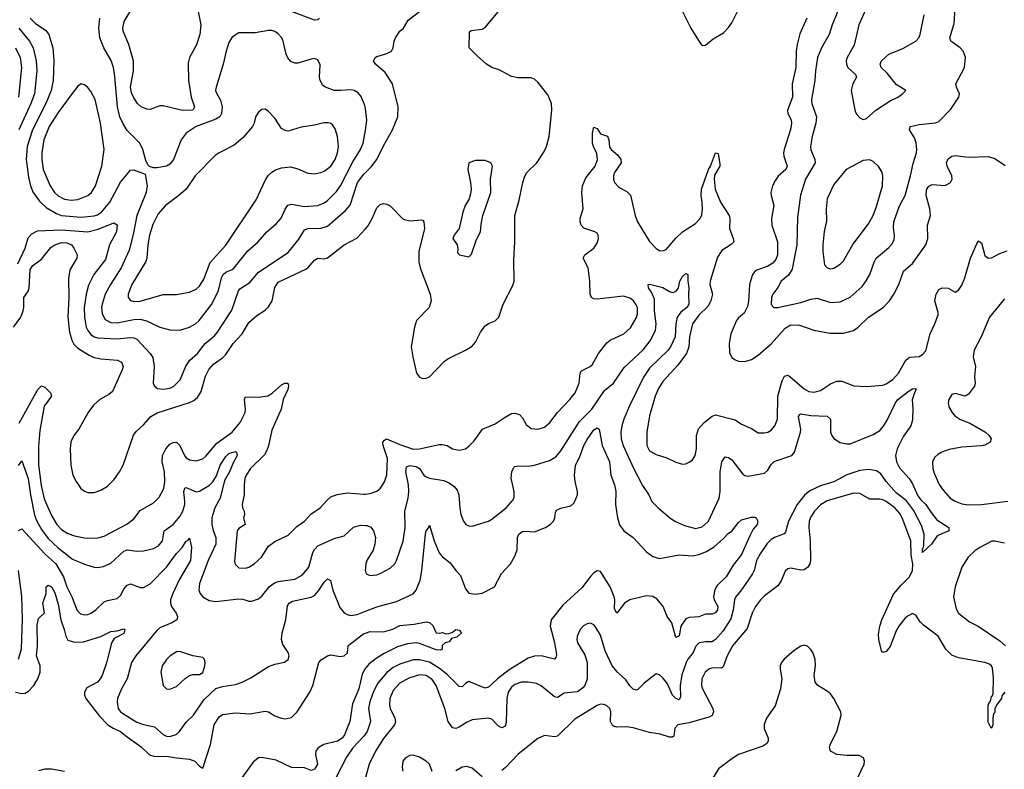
# Model space of a CAD drawing. Header units: inches. Extents: x 1649636 to 1815363, y 506543 to 641975.
# Tile 444 of 656: x 1727896 to 1733888, y 633120 to 637681. Entities that reach past the tile are written whole.
import ezdxf

# ---------------------------------------------------------------- set-up
doc = ezdxf.new("R2010")
doc.units = ezdxf.units.IN
doc.header["$MEASUREMENT"] = 0
doc.layers.add('B7623', color=7, linetype='Continuous')
doc.layers.add('B7633', color=7, linetype='Continuous')

msp = doc.modelspace()

# ---------------------------------------------------------------- linework, layer by layer
at = {"layer": 'B7623', "color": 5}
for points, elevation in [([(1728978.6, 637750), (1728998, 637650), (1728992.6, 637590), (1728971.5, 637528.5), (1728930.3, 637450), (1728922.4, 637417.6), (1728923.5, 637310), (1728939, 637210), (1728960.2, 637150), (1728950.4, 637130), (1728887.5, 637127.5), (1728770, 637157.4), (1728750, 637156), (1728690, 637134), (1728670, 637136.1), (1728636.3, 637150), (1728613.3, 637170), (1728590, 637204.7), (1728576.3, 637236.3), (1728569.9, 637270.1), (1728588.9, 637370), (1728588.4, 637428.4), (1728560.2, 637530), (1728526.6, 637610), (1728524.5, 637630), (1728531.6, 637670), (1728590, 637767.4)], 740), ([(1727960.4, 637690), (1727990, 637659.8), (1728054.7, 637614.7), (1728073.7, 637590), (1728097.6, 637510), (1728104.7, 637430), (1728101, 637310), (1728087.5, 637250), (1728056.4, 637170), (1727973.9, 637010), (1727941.8, 636910), (1727934.8, 636830), (1727950, 636721.6), (1727962.3, 636670), (1727979.2, 636630), (1728017.3, 636577.3), (1728057.2, 636537.2), (1728120.6, 636500.6), (1728150, 636490.1), (1728270, 636478.3), (1728350, 636486.7), (1728370, 636493.8), (1728394.5, 636510), (1728445.6, 636570), (1728510, 636691.6), (1728570, 636765.5), (1728590, 636768), (1728659.9, 636739.9), (1728671.3, 636670), (1728667, 636630), (1728610.1, 636490), (1728587.3, 636372.7), (1728561.6, 636278.4), (1728514.8, 636170), (1728448.2, 636070), (1728416.6, 636010), (1728397.9, 635950), (1728395, 635930), (1728398.4, 635890), (1728417.4, 635857.4), (1728450, 635838.1), (1728490, 635837), (1728590, 635856.8), (1728630, 635858), (1728667.9, 635847.9), (1728750, 635810.2), (1728810, 635794.4), (1728870, 635791.4), (1728930, 635809.1), (1728966, 635830), (1728989.2, 635850.8), (1729066.3, 635950), (1729106.5, 636033.5), (1729125, 636110), (1729133.8, 636130), (1729150, 636143.5), (1729190, 636160.5), (1729201.1, 636170), (1729284.9, 636275.1), (1729346.6, 636330), (1729401, 636390), (1729459.7, 636440.3), (1729487.1, 636472.8), (1729511.3, 636528.7), (1729528.5, 636551.5), (1729550, 636557.2), (1729630, 636543.2), (1729710, 636550.2), (1729750, 636566), (1729770, 636580.2), (1729824.3, 636635.7), (1729850, 636674.2), (1729924.3, 636815.7), (1729969.9, 636890.1), (1729987.5, 636930), (1730000, 637008.6)], 760), ([(1730000, 637140.4), (1729997.6, 637157.6), (1729973.6, 637213.6), (1729955.3, 637235.3), (1729931.8, 637250), (1729910, 637254.6), (1729850, 637249.1), (1729810, 637250.6), (1729757, 637270), (1729741, 637281), (1729724.7, 637310), (1729721.5, 637330), (1729725.4, 637405.4), (1729710, 637437), (1729690, 637443.6), (1729670, 637440.5), (1729590, 637415.3), (1729570, 637416.4), (1729546.9, 637426.9), (1729528.3, 637448.3), (1729518, 637470), (1729500.3, 637550), (1729491.9, 637570), (1729470, 637595.4), (1729450, 637608.4), (1729430, 637614.7), (1729410, 637614.5), (1729330, 637600.3), (1729230, 637599.7), (1729190, 637573.3), (1729170, 637540.9), (1729153.4, 637490), (1729135.2, 637410), (1729091.5, 637270), (1729088.9, 637250), (1729093.7, 637233.7), (1729119.2, 637190), (1729129.4, 637150), (1729125.4, 637110), (1729114, 637090), (1729090, 637074.9), (1728970.3, 637030), (1728908.9, 636991.1), (1728878.2, 636950), (1728832, 636830), (1728810, 636800.9), (1728790, 636789.7), (1728730, 636779.6), (1728710, 636779.5), (1728687, 636787), (1728676.9, 636796.9), (1728663.3, 636823.3), (1728645.7, 636890), (1728628.2, 636930), (1728550, 637005.7), (1728523.9, 637050), (1728506.7, 637090), (1728490.8, 637150.8), (1728475.7, 637335.7), (1728466.8, 637390), (1728452.6, 637432.6), (1728407.4, 637510), (1728383.9, 637570), (1728378.1, 637630), (1728383.2, 637690)], 760), ([(1729720.3, 637690), (1729710, 637679.7), (1729690, 637678.7), (1729550, 637731.2)], 740), ([(1727891.8, 637630), (1727957, 637550), (1727978.8, 637510), (1727997.2, 637430), (1727999.9, 637370), (1727985.5, 637230), (1727964.8, 637170), (1727891.7, 637010)], 740), ([(1727871.6, 637510), (1727898.2, 637450), (1727907.7, 637390), (1727889.6, 637209.6)], 720), ([(1727884.4, 636195.6), (1727929.9, 636290), (1727947.5, 636352.5), (1727970, 636378), (1728004.5, 636395.5), (1728150, 636401.5), (1728310, 636389.6), (1728374.2, 636405.8), (1728470, 636443.9), (1728490, 636433.4), (1728485.1, 636390), (1728443.7, 636310), (1728417.5, 636222.5), (1728346.7, 636130), (1728314.9, 636065.1), (1728301.5, 636010), (1728289.6, 635930), (1728290.6, 635870), (1728301, 635810), (1728310, 635789.2), (1728330, 635764.6), (1728350, 635751), (1728370, 635745), (1728490, 635738.2), (1728570, 635746.1), (1728590, 635744.6), (1728610, 635736.8), (1728690.1, 635650.1), (1728705.7, 635625.7), (1728715.2, 635570), (1728708.1, 635470), (1728716.9, 635450), (1728735.9, 635435.9), (1728770, 635431.8), (1728810, 635437.7), (1728835.1, 635450), (1728873.8, 635490), (1728908.2, 635571.8), (1728931.4, 635608.6), (1728978.6, 635650), (1729026, 635710), (1729082.3, 635757.7), (1729100.1, 635779.9), (1729187.7, 635912.3), (1729227.2, 636030), (1729236.4, 636043.6), (1729297.8, 636082.2), (1729350, 636144.9), (1729530, 636263.8), (1729594.3, 636345.7), (1729630, 636402.2), (1729650, 636410.7), (1729730, 636411.4), (1729770, 636425.2), (1729880, 636520), (1729907.2, 636552.8), (1729953.1, 636690), (1729990, 636741.7), (1730000, 636751.1)], 740), ([(1727857.8, 635810), (1727902.5, 635870), (1727918.1, 635910), (1727922.5, 635930), (1727921.8, 635990), (1727949.1, 636030), (1727954.3, 636050), (1727960.2, 636159.8), (1727975.7, 636184.3), (1728030, 636223.8), (1728086.1, 636293.9), (1728110, 636310.6), (1728150, 636324.2), (1728183.9, 636323.9), (1728210.8, 636310.8), (1728226.2, 636290), (1728245.2, 636250), (1728244, 636230), (1728202.3, 636157.7), (1728193.9, 636106.1), (1728194.7, 635990), (1728188.3, 635871.7), (1728199.5, 635779.5), (1728212.9, 635730), (1728226.4, 635706.4), (1728250, 635681.1), (1728319, 635639), (1728350, 635625.9), (1728390, 635616.3), (1728490.8, 635610), (1728516.4, 635596.4), (1728525.2, 635570), (1728520.2, 635550), (1728460.9, 635419.1), (1728439.7, 635400.3), (1728384.9, 635370), (1728345.5, 635334.5), (1728313.7, 635290), (1728257.2, 635190), (1728225.2, 635150), (1728208.2, 635111.8), (1728204.4, 635070), (1728208.4, 634970), (1728220.1, 634910), (1728240.1, 634870), (1728269.2, 634829.2), (1728290, 634811.8), (1728310, 634803), (1728350, 634804.5), (1728390, 634817.6), (1728430, 634841.9), (1728470, 634881), (1728504.3, 634930), (1728525.2, 634970), (1728588.3, 635151.7), (1728605.5, 635174.5), (1728650, 635214.9), (1728694.7, 635265.3), (1728732.3, 635287.7), (1728929.2, 635350.8), (1728955.7, 635364.3), (1728977.6, 635382.4), (1729000.6, 635419.4), (1729027.6, 635512.4), (1729047.7, 635552.3), (1729075.8, 635584.2), (1729130, 635623.5), (1729150, 635644.4), (1729195.7, 635710), (1729249.8, 635770), (1729290, 635838.5), (1729339.6, 635880.4), (1729390, 635912.4), (1729410, 635933.8), (1729433.6, 635970), (1729449, 636051), (1729470, 636082.9), (1729638.1, 636161.9), (1729650.8, 636170), (1729690, 636217.3), (1729710, 636229.1), (1729750, 636225.8), (1729770, 636232.3), (1729870, 636310.3), (1729947.9, 636352), (1730000, 636408.2)], 720), ([(1727893.9, 635226.1), (1728007.6, 635430), (1728030, 635452.6), (1728050, 635445.4), (1728082.9, 635410), (1728089.3, 635390), (1728044.8, 635330), (1728017.9, 635182.1), (1728010, 635084), (1728011.4, 634971.4), (1728027.1, 634847.1), (1728045.8, 634765.8), (1728090, 634663.6), (1728122.2, 634610), (1728150, 634578.8), (1728190, 634554.5), (1728230, 634541.1), (1728290, 634528.7), (1728330, 634526.2), (1728371.3, 634528.7), (1728410, 634538), (1728548.5, 634611.5), (1728590, 634644.2), (1728630, 634694.7), (1728710, 634742), (1728744.3, 634775.7), (1728772.7, 634827.3), (1728779.9, 634870), (1728778, 634930), (1728763.7, 634990), (1728766, 635030), (1728784.7, 635070), (1728810, 635097.6), (1728830, 635108.5), (1728850.3, 635110), (1728870, 635090.3), (1728898.4, 635030), (1728910, 635014.9), (1728930, 635002), (1728970, 634996.5), (1729010, 635008.2), (1729030, 635024.9), (1729095.6, 635104.3), (1729190, 635170.2), (1729237.5, 635230), (1729268.8, 635290), (1729270.9, 635310), (1729263.9, 635370), (1729270, 635386.7), (1729350, 635382.9), (1729407.2, 635392.8), (1729432, 635408), (1729490, 635458.7), (1729510, 635469.1), (1729528.6, 635468.6), (1729533.2, 635453.2), (1729528.5, 635430), (1729500.1, 635370), (1729488.1, 635310), (1729430, 635183.6), (1729411.2, 635088.8), (1729401.1, 635058.9), (1729386.3, 635033.7), (1729300.6, 634950), (1729275, 634910), (1729267.4, 634890), (1729261.7, 634850), (1729261.6, 634790), (1729250.2, 634730), (1729251.3, 634710), (1729263.1, 634690), (1729264.4, 634670), (1729258, 634650), (1729267.7, 634610), (1729230, 634584), (1729219.1, 634570), (1729203.8, 634383.8), (1729207.1, 634367.1), (1729230, 634345.5), (1729270, 634344.1), (1729290, 634350.2), (1729324, 634370), (1729367.3, 634410), (1729410, 634478), (1729450, 634506.7), (1729530, 634544.4), (1729583.3, 634596.7), (1729629.6, 634630), (1729667.7, 634672.3), (1729725.6, 634710), (1729764.8, 634755.2), (1729790, 634776.9), (1729828.1, 634791.9), (1729890, 634801.5), (1729990, 634794), (1730000, 634794.7)], 680), ([(1727890, 634968.4), (1727910, 634996.3), (1727948.5, 634888.5), (1727961.3, 634790), (1727986.1, 634666.1), (1728000.5, 634630), (1728030, 634579.4), (1728070, 634524.1), (1728130, 634468.2), (1728218.6, 634398.6), (1728290, 634368.4), (1728350, 634350.2), (1728370, 634348.1), (1728407.2, 634352.8), (1728450, 634374.7), (1728530, 634446), (1728550, 634455.2), (1728610, 634446.7), (1728650, 634448), (1728710, 634463.2), (1728740.9, 634479.1), (1728765.3, 634510), (1728776.4, 634570), (1728830, 634609.1), (1728870, 634658), (1728889.1, 634690), (1728900.5, 634730), (1728902.1, 634750), (1728894.8, 634810), (1728900.7, 634830), (1728910, 634834.4), (1728970, 634808.4), (1728990, 634812.9), (1729050.7, 634849.3), (1729070.8, 634869.2), (1729094.6, 634905.4), (1729117.2, 634970), (1729150, 635022), (1729170, 635040.7), (1729210, 635052.4), (1729216.3, 635050), (1729219, 635030), (1729194.8, 634985.2), (1729173.8, 634930), (1729143.7, 634876.3), (1729116.8, 634770), (1729084.5, 634710), (1729066.6, 634650), (1729065, 634610), (1729072.9, 634572.9), (1729089.4, 634530), (1729090.1, 634490), (1729042.3, 634390), (1728991, 634250), (1728986.2, 634210), (1728994, 634190), (1729011.8, 634170), (1729050, 634147.3), (1729090, 634141.1), (1729230, 634157.6), (1729255.2, 634155.2), (1729290, 634143), (1729310, 634143), (1729350, 634157.1), (1729370, 634174), (1729414.8, 634230), (1729446.5, 634253.5), (1729470, 634261.5), (1729570, 634276.3), (1729617.6, 634302.4), (1729655.9, 634350), (1729680.3, 634439.7), (1729690, 634457.8), (1729710, 634478.4), (1729810, 634523.9), (1729870, 634539.6), (1729928, 634592), (1729970, 634604.4), (1730000, 634603.8)], 660), ([(1727890, 634572.8), (1727910, 634583.6), (1728050, 634430.6), (1728116.5, 634370), (1728162.2, 634290), (1728183.1, 634230), (1728214, 634170), (1728245.9, 634085.9), (1728265.7, 634065.7), (1728290, 634058.6), (1728310, 634060.7), (1728331.1, 634070), (1728359.2, 634090), (1728410, 634138.5), (1728430, 634147.1), (1728490, 634158.2), (1728510, 634177.4), (1728530, 634216), (1728550, 634240.2), (1728570, 634248.1), (1728630, 634226.2), (1728650, 634225.7), (1728690, 634248.8), (1728788.8, 634350), (1728850, 634431.8), (1728884.8, 634470), (1728910, 634508.4), (1728924.4, 634515.6), (1728930, 634526), (1728942.3, 634470), (1728935.9, 634390), (1728867.3, 634272.7), (1728827.7, 634190), (1728814.6, 634150), (1728814.6, 634130), (1728820.7, 634110), (1728848.9, 634070), (1728857.4, 634050), (1728852, 634030), (1728821.6, 634010), (1728750, 633979.8), (1728730, 633963.8), (1728603.5, 633810), (1728577.7, 633770), (1728551, 633670), (1728515.4, 633610), (1728491.1, 633550), (1728488.5, 633530), (1728495.9, 633490), (1728509.2, 633470), (1728521.2, 633461.2), (1728610, 633407.1), (1728650, 633392.5), (1728717.5, 633377.5), (1728770, 633331.4), (1728790, 633321.3), (1728810, 633318.5), (1728849, 633331), (1728868.4, 633350), (1728910, 633406.5), (1728954, 633450), (1729017, 633543), (1729090, 633611), (1729130, 633623.2), (1729210, 633635.3), (1729250, 633648.9), (1729303.3, 633676.7), (1729410, 633744.4), (1729450, 633760.3), (1729508.2, 633771.8), (1729530, 633787.3), (1729535.6, 633810), (1729529.7, 633830), (1729498.5, 633878.5), (1729489, 633910), (1729493.2, 633950), (1729516.5, 634030), (1729525.7, 634114.3), (1729535.4, 634130), (1729557.3, 634142.7), (1729670, 634166.8), (1729690, 634176.5), (1729715.4, 634204.6), (1729750, 634258), (1729770, 634278.4), (1729788.5, 634268.5), (1729802.7, 634210), (1729844.2, 634104.2), (1729871.7, 634071.7), (1729890, 634060.8), (1729910, 634056.5), (1729950, 634061.1), (1730000, 634080.9)], 640), ([(1727889.9, 633790.1), (1727907.1, 633852.9), (1727913.4, 634033.4), (1727909.9, 634170.1), (1727889, 634330)], 640), ([(1730000, 634347.8), (1729998.4, 634330), (1730000, 634325)], 660), ([(1727870, 633588.1), (1727910, 633580.7), (1727930, 633583.7), (1727950, 633594.6), (1727982.3, 633630), (1728006.1, 633670), (1728020.4, 633710), (1728020.1, 633750), (1727998.4, 633810), (1728004.2, 633870), (1728003.3, 633996.7), (1728010, 634037.1), (1728047.3, 634072.7), (1728036.8, 634130), (1728056.5, 634190), (1728057, 634230), (1728070, 634240.4), (1728090, 634230.3), (1728110, 634192.7), (1728130, 634124.4), (1728146.2, 634030), (1728167.7, 633970), (1728176.6, 633930), (1728190, 633905.5), (1728230, 633893.5), (1728285.5, 633894.5), (1728390, 633927.9), (1728450, 633959.1), (1728490, 633962.4), (1728530, 633974.4), (1728535.5, 633970), (1728530, 633945.6), (1728479.7, 633920.3), (1728468.5, 633911.5), (1728454.5, 633890), (1728426.4, 633773.6), (1728398.3, 633690), (1728386.9, 633670), (1728369.2, 633650), (1728304.5, 633615.5), (1728290.2, 633590), (1728291.1, 633570), (1728299.7, 633550), (1728382.3, 633442.3), (1728433, 633390), (1728465.4, 633370), (1728510.7, 633350.7), (1728550, 633316.6), (1728636.5, 633256.5), (1728687.1, 633207.1), (1728718.6, 633198.6), (1728790, 633200.1), (1728850.8, 633189.2), (1728930, 633182), (1728962, 633170), (1728990, 633138.8), (1729010, 633126), (1729058.3, 633270), (1729080.7, 633390), (1729110, 633438.8), (1729130, 633452.3), (1729210, 633464.3), (1729297.3, 633457.3), (1729390, 633472.5), (1729410, 633468.6), (1729450, 633445), (1729490, 633430.2), (1729513, 633427), (1729550, 633434.7), (1729584.4, 633470), (1729661.8, 633590), (1729679.8, 633630), (1729716.9, 633770), (1729730, 633786.7), (1729770, 633810.1), (1729790, 633815.8), (1729846.9, 633806.9), (1729870, 633810.3), (1729891.1, 633828.9), (1729895, 633870), (1729902, 633878), (1729990, 633945.7), (1730000, 633948.6)], 620), ([(1730000, 633734.7), (1729980.7, 633699.3), (1729960.4, 633610), (1729922, 633518), (1729905.9, 633410), (1729873.1, 633330), (1729858.3, 633310), (1729830.1, 633290), (1729747, 633270), (1729713.2, 633250), (1729699.2, 633230), (1729695.9, 633210), (1729707.8, 633150), (1729690, 633120.5), (1729670, 633111.5), (1729630, 633129.6), (1729550, 633131.1), (1729456.2, 633176.2), (1729370, 633191.8), (1729350, 633189.9), (1729317.6, 633162.4), (1729198.6, 633001.4)], 620), ([(1730000, 633334.8), (1729990, 633320.7), (1729923, 633250), (1729885.5, 633194.5), (1729790, 633008.7)], 640), ([(1728170, 633107.2), (1728090, 633119.9), (1728050, 633120.6), (1728010.3, 633110)], 620)]:
    msp.add_lwpolyline(points, dxfattribs=dict(at, elevation=elevation))
for points, elevation in [([(1728270, 637289.5), (1728250, 637276.2), (1728210, 637223.1), (1728130, 637115.4), (1728075.2, 637030), (1728043.3, 636950), (1728030.1, 636869.9), (1728030.1, 636829.9), (1728038.5, 636770), (1728082.2, 636670), (1728108.2, 636630), (1728130, 636608.3), (1728169, 636589), (1728210, 636581.9), (1728250, 636586.7), (1728310.8, 636610), (1728332.9, 636630), (1728358.1, 636670), (1728396.3, 636790), (1728410.6, 636890), (1728388.2, 637050), (1728355.3, 637195.3), (1728330, 637244.2), (1728310, 637268), (1728290, 637285.1)], 780), ([(1729390, 637135.3), (1729370, 637134), (1729350, 637117.2), (1729330.5, 637089.5), (1729323.8, 637050), (1729313, 637030), (1729256.4, 636963.6), (1729202.2, 636917.8), (1729110, 636870.9), (1729086.5, 636853.5), (1728964.5, 636730), (1728910.1, 636649.9), (1728865.5, 636610), (1728782.9, 636550), (1728739.7, 636500.3), (1728706.5, 636433.5), (1728686, 636370), (1728675.6, 636310), (1728670.1, 636230), (1728664.2, 636210), (1728579, 636070), (1728556.5, 636010), (1728556.9, 635990), (1728571.1, 635971.1), (1728590, 635965.7), (1728630, 635967.7), (1728770, 636008.4), (1728850.7, 636009.3), (1728930, 636022.2), (1728970, 636041.8), (1728990, 636060.2), (1729017.4, 636102.6), (1729056.4, 636203.6), (1729150, 636309.1), (1729334.5, 636585.5), (1729392.8, 636707.2), (1729410, 636733.7), (1729430, 636752.9), (1729453.2, 636766.8), (1729490, 636779.6), (1729544.6, 636784.6), (1729590, 636773.7), (1729650, 636746.5), (1729690, 636742), (1729729.8, 636750.2), (1729750, 636759.6), (1729790, 636788.9), (1729815.9, 636830), (1729829.8, 636870), (1729836.5, 636910), (1729830.5, 636970.5), (1729815.5, 637015.6), (1729800, 637040), (1729790, 637049.7), (1729773.9, 637053.9), (1729747.9, 637052.1), (1729690, 637038), (1729610, 637026.6), (1729530, 637002.4), (1729508.1, 637008.1), (1729490, 637019.3), (1729450, 637081.2), (1729410, 637122)], 780), ([(1728870, 633836.4), (1728850, 633835.1), (1728812.7, 633810), (1728790, 633787.3), (1728763.1, 633750), (1728754.4, 633710), (1728768.7, 633628.7), (1728788.8, 633608.8), (1728810, 633606.7), (1728850, 633623.1), (1728905.8, 633674.2), (1728930, 633690.4), (1728950, 633697.1), (1728990, 633696.3), (1729010, 633708.2), (1729023.7, 633750), (1729026, 633770), (1729022, 633790), (1729010, 633799), (1728950.6, 633809.4)], 660)]:
    msp.add_lwpolyline(points, close=True, dxfattribs=dict(at, elevation=elevation))
at = {"layer": 'B7633', "color": 5}
for points, elevation in [([(1731923.3, 637743.4), (1731981.5, 637630), (1732037, 637537), (1732050, 637522.8), (1732070, 637524.9), (1732116.6, 637563.4), (1732178.8, 637601.2), (1732210, 637632.9), (1732230, 637661.7), (1732302.5, 637810)], 720), ([(1730000, 636408.2), (1730015.3, 636424.7), (1730041.2, 636470), (1730070, 636534.9), (1730090, 636556.4), (1730110, 636562.4), (1730130, 636558.4), (1730150, 636548), (1730230, 636466.4), (1730270, 636456.4), (1730342.5, 636462.5), (1730350, 636460.7), (1730356.4, 636450), (1730360.2, 636410), (1730326, 636270), (1730325.6, 636205.6), (1730332.9, 636170), (1730395.2, 636010), (1730401.3, 635970), (1730387.4, 635930), (1730310.4, 635850), (1730299.5, 635810), (1730279.6, 635690), (1730287.9, 635630), (1730310.4, 635530), (1730330, 635506.4), (1730350, 635498.4), (1730370, 635499.5), (1730390, 635508.5), (1730479.8, 635600.2), (1730502.4, 635617.6), (1730610, 635670.3), (1730650, 635694.9), (1730670, 635718.4), (1730700.7, 635779.3), (1730730, 635818.4), (1730750, 635832.2), (1730790.9, 635849.1), (1730813, 635870), (1730838.2, 635950), (1730897.6, 636062.4), (1730906, 636090), (1730903.1, 636216.9), (1730909.8, 636330), (1730909, 636490), (1730936.9, 636583.1), (1730958.4, 636690), (1730971, 636729), (1730983.1, 636750), (1731042.7, 636810), (1731086.2, 636873.8), (1731102.5, 636910), (1731117.6, 636970), (1731135.4, 637130), (1731133.6, 637170), (1731110, 637223.5), (1731050, 637300.5), (1731030, 637318.3), (1731010, 637327.1), (1730927.2, 637327.2), (1730890, 637335.1), (1730814.5, 637374.5), (1730769.3, 637390), (1730738, 637410), (1730680.1, 637460.1), (1730631.8, 637510), (1730632.9, 637607.1), (1730644.5, 637615.5), (1730710, 637622.3), (1730730, 637633.8), (1730858.7, 637790)], 720), ([(1732890.9, 637770), (1732841.4, 637650), (1732822.3, 637590), (1732775, 637510), (1732750.9, 637450), (1732738.4, 637370), (1732735.5, 637310), (1732715.1, 637195.1), (1732717.1, 637170), (1732745.6, 637090), (1732742.3, 637050), (1732718.5, 636970), (1732709.3, 636910), (1732710.3, 636889.7), (1732735.2, 636830), (1732737.2, 636810), (1732678.9, 636710), (1732648, 636612), (1732630, 636478), (1732624.8, 636310), (1732598.1, 636161.9), (1732574.1, 636125.9), (1732530.3, 636090), (1732509.3, 636050.7), (1732479.5, 636010), (1732471.8, 635990), (1732470, 635946.8), (1732486.8, 635930), (1732510, 635929.1), (1732650, 635958.9), (1732710, 635980.2), (1732750, 635987.1), (1732830, 635960.7), (1732890, 635964.7), (1732950, 635993), (1733023, 636057), (1733048.7, 636091.3), (1733069.6, 636129.6), (1733095.4, 636204.6), (1733108.6, 636230), (1733185.6, 636294.4), (1733204.5, 636315.5), (1733218, 636342), (1733220.8, 636370), (1733214.9, 636414.9), (1733217, 636450), (1733250, 636548.7), (1733284.3, 636610), (1733317.6, 636730), (1733333.4, 636806.6), (1733354.4, 636870), (1733356.8, 636890), (1733352.3, 636932.3), (1733341.4, 636961.4), (1733311.6, 637010), (1733316, 637030), (1733370, 637042.7), (1733470, 637052.6), (1733490, 637061.5), (1733563, 637137), (1733611.5, 637210), (1733615.6, 637230), (1733597, 637270), (1733594, 637290), (1733645.6, 637390), (1733651.8, 637451.8), (1733638, 637490), (1733619.5, 637510), (1733562, 637550), (1733556.3, 637570), (1733583.5, 637656.5), (1733589.8, 637750.2)], 740), ([(1730000, 636751.1), (1730035.5, 636784.5), (1730070.4, 636829.6), (1730110, 636912.9), (1730165, 637010), (1730197.6, 637090), (1730198.6, 637150), (1730165, 637290), (1730119.6, 637359.6), (1730061.3, 637410), (1730049.7, 637430.3), (1730059.5, 637450), (1730070, 637457), (1730130, 637475.6), (1730159.5, 637490), (1730169.6, 637510), (1730175.1, 637550), (1730182.9, 637570), (1730210, 637611), (1730232.7, 637630), (1730261.4, 637678.6), (1730328.6, 637731.4)], 740), ([(1732687.1, 637690), (1732644.8, 637595.2), (1732627.8, 637530), (1732621.9, 637490), (1732619.6, 637390), (1732598.1, 637290), (1732598.4, 637210), (1732569.2, 637130), (1732571, 637110), (1732590.6, 637070.6), (1732594.1, 637050), (1732587.2, 637012.8), (1732548, 636890), (1732545.3, 636870), (1732547.4, 636850), (1732567.2, 636790), (1732559.7, 636770), (1732512, 636728), (1732495.4, 636704.6), (1732477.4, 636670), (1732467.8, 636630), (1732468.6, 636610), (1732485.2, 636550), (1732471.8, 636470), (1732473.7, 636430), (1732508.3, 636330), (1732508.5, 636250), (1732498.5, 636221.5), (1732480.6, 636199.4), (1732450, 636181.1), (1732383, 636157), (1732370, 636148.8), (1732356.1, 636130), (1732338.1, 636070), (1732331.7, 635968.3), (1732325.4, 635934.6), (1732304.7, 635895.3), (1732270, 635866), (1732257.8, 635850), (1732224.3, 635770), (1732213, 635710), (1732215.6, 635655.6), (1732230, 635626), (1732250, 635610.4), (1732270, 635603.1), (1732310, 635600.3), (1732350, 635612.4), (1732390, 635639.2), (1732470, 635709.4), (1732555.6, 635804.4), (1732590, 635823.1), (1732641.1, 635821.1), (1732730, 635792.1), (1732826.3, 635773.7), (1732910, 635773), (1732970, 635789.2), (1732999.1, 635810), (1733061.7, 635870), (1733150.4, 635929.6), (1733188.7, 635970), (1733215.3, 636010), (1733245.6, 636070), (1733275.3, 636150), (1733330, 636197.8), (1733411.7, 636310), (1733423.1, 636350), (1733420.4, 636430), (1733438.5, 636490), (1733435.3, 636530), (1733413, 636610), (1733415.1, 636644.9), (1733430, 636668.4), (1733450, 636678.1), (1733528.8, 636671.2), (1733561.1, 636690), (1733570.8, 636710), (1733569.8, 636730), (1733540.7, 636790), (1733536.8, 636810), (1733546.6, 636833.4), (1733569.1, 636850.9), (1733590, 636855.2), (1733670, 636844), (1733790, 636848.7), (1733830, 636835.8), (1733893.7, 636793.7)], 720), ([(1733038.8, 637730), (1733002.9, 637650), (1732973.7, 637526.4), (1732931.6, 637450), (1732926.9, 637430), (1732927.9, 637410), (1732935.8, 637390), (1732985.8, 637345.8), (1732988.2, 637330), (1732967.2, 637290), (1732957.4, 637250), (1732981, 637121), (1732990, 637103), (1733010, 637084), (1733030, 637074), (1733050, 637079.1), (1733107.3, 637130), (1733193.1, 637186.9), (1733239.5, 637210), (1733269.3, 637230), (1733289, 637250), (1733230, 637285.6), (1733176.1, 637356.1), (1733138, 637390), (1733132.6, 637410), (1733141.1, 637430), (1733185.1, 637470), (1733270, 637506.2), (1733350, 637549.2), (1733367.9, 637570), (1733375.8, 637590), (1733401.1, 637710)], 760), ([(1730000, 637008.6), (1730009.8, 637070), (1730000, 637140.4)], 760), ([(1730000, 634794.7), (1730030, 634796.9), (1730068.9, 634811.1), (1730090, 634828.7), (1730114.7, 634865.3), (1730130.6, 634910), (1730134.7, 635010), (1730109, 635090), (1730107.2, 635110), (1730116.9, 635123.1), (1730129.5, 635130), (1730210, 635095.8), (1730290, 635068.1), (1730329.2, 635070), (1730450, 635095.9), (1730470, 635096.5), (1730497.3, 635090), (1730531, 635070), (1730570, 635061.3), (1730609.7, 635070.3), (1730632.4, 635087.6), (1730661.3, 635118.7), (1730712.3, 635190), (1730790, 635221.7), (1730850, 635263.1), (1730890, 635283.8), (1730910, 635286), (1730937.7, 635277.7), (1730957.2, 635257.2), (1730978.3, 635218.3), (1731010, 635193.7), (1731050, 635189), (1731090, 635201.7), (1731123.5, 635230), (1731169.2, 635290.8), (1731245.1, 635370), (1731275.8, 635410), (1731301.6, 635470), (1731306.2, 635530), (1731315.8, 635544.2), (1731368.9, 635571.1), (1731379.3, 635580.7), (1731418.2, 635650), (1731470, 635714.7), (1731490, 635730.2), (1731573, 635770), (1731614, 635806), (1731650, 635868.4), (1731655.4, 635890), (1731655.2, 635930), (1731646.6, 635950), (1731631.9, 635970), (1731610, 635986.2), (1731570, 635999.2), (1731410, 635980.4), (1731390, 635982.6), (1731377, 635990), (1731368.6, 636010), (1731366, 636090), (1731356.1, 636170), (1731326.3, 636230), (1731335.1, 636250), (1731390, 636290.3), (1731410, 636320.4), (1731418.4, 636350), (1731417.6, 636370), (1731410, 636381.3), (1731397, 636390), (1731330, 636412.6), (1731312.6, 636430), (1731306.4, 636450), (1731307.4, 636470), (1731324.6, 636530), (1731316.8, 636630), (1731322.1, 636670), (1731341.7, 636718.3), (1731398.5, 636790), (1731412.9, 636830), (1731408.3, 636868.3), (1731390, 636902.9), (1731381.8, 636930), (1731381.3, 636990), (1731390, 637026.8), (1731410, 637018.8), (1731430, 636986), (1731472.7, 636972.7), (1731481.6, 636950), (1731485.8, 636905.8), (1731495.6, 636890), (1731536.5, 636856.5), (1731555.6, 636830), (1731556.9, 636810), (1731516.5, 636750), (1731509.3, 636730), (1731509.2, 636710), (1731516.5, 636690), (1731541.9, 636661.9), (1731593.3, 636633.3), (1731613.1, 636613.1), (1731641.5, 636490), (1731656.5, 636450), (1731730, 636330.3), (1731770, 636288.5), (1731790, 636276.4), (1731810, 636274.4), (1731830, 636282.4), (1731889.2, 636350.8), (1731930, 636390.3), (1732010, 636440.3), (1732037.8, 636470), (1732047.6, 636492.4), (1732052.3, 636527.7), (1732050.4, 636570), (1732042.8, 636610), (1732045.1, 636650), (1732087.7, 636770), (1732101, 636790), (1732130, 636870.3), (1732146.4, 636866.4), (1732150, 636854), (1732158, 636802), (1732156.5, 636790), (1732125.1, 636734.9), (1732122, 636710), (1732128, 636650), (1732161.5, 636570), (1732214.5, 636490), (1732219, 636470), (1732215.3, 636410), (1732239.3, 636350), (1732242, 636330), (1732226.7, 636313.3), (1732170, 636276.5), (1732143.7, 636236.3), (1732097.5, 636090), (1732096.8, 636070), (1732113.4, 636010), (1732102.9, 635970), (1732084.4, 635935.6), (1732030, 635883.7), (1731991.2, 635830), (1731972, 635750), (1731968.3, 635690), (1731953.6, 635650), (1731900.9, 635579.1), (1731810, 635479.3), (1731783, 635437), (1731763.9, 635390), (1731728.5, 635270), (1731712.1, 635170), (1731712.3, 635090), (1731730, 635057.4), (1731770, 635034.3), (1731834.8, 635014.8), (1731890, 634988.7), (1731930, 634976.4), (1731950, 634978), (1731971.1, 634988.9), (1731990, 635003), (1732006.3, 635030), (1732014.2, 635070), (1732015, 635150), (1732028.1, 635191.9), (1732062.4, 635230), (1732110, 635268.6), (1732130, 635276.6), (1732250, 635245.4), (1732290, 635219.1), (1732350, 635194), (1732390, 635167), (1732430, 635166), (1732450, 635170.3), (1732470, 635183.1), (1732492.1, 635210), (1732508.7, 635250), (1732509.3, 635390), (1732536.8, 635483.2), (1732550, 635512.4), (1732570, 635516.9), (1732583.1, 635510), (1732670, 635435), (1732699.3, 635419.3), (1732730, 635414.5), (1732770, 635425.4), (1732830, 635465.8), (1732870, 635482), (1732900.4, 635480.4), (1732972.8, 635452.8), (1733050.9, 635449.1), (1733150, 635457.4), (1733170, 635464.6), (1733210, 635491.6), (1733245.1, 635530), (1733290, 635608.5), (1733300.5, 635619.5), (1733313.5, 635626.5), (1733370, 635631.8), (1733390, 635642.6), (1733410, 635666), (1733437, 635770), (1733465.5, 635830), (1733487.2, 635890), (1733466.2, 635970), (1733473.1, 636010), (1733490, 636038), (1733510, 636048.8), (1733546.1, 636046.1), (1733590, 636023.6), (1733610, 636034.7), (1733630, 636065.8), (1733648.8, 636110), (1733681.9, 636230), (1733730, 636334.8), (1733750, 636323), (1733770, 636246), (1733790, 636228.9), (1733810, 636231.8), (1733861.2, 636258.8), (1733905, 636275.1)], 680), ([(1730000, 634325), (1730004.9, 634310), (1730030, 634298), (1730070, 634303.1), (1730090, 634310.4), (1730150, 634343.8), (1730178.4, 634370), (1730190, 634390.8), (1730230, 634506.8), (1730242.8, 634590), (1730239.5, 634690), (1730259.6, 634770), (1730264.3, 634810), (1730263.1, 634850), (1730246.6, 634930), (1730250, 634960.5), (1730270, 634969.1), (1730310, 634962), (1730330, 634950.2), (1730355.8, 634910), (1730370, 634898.5), (1730390, 634891.4), (1730477.7, 634877.7), (1730510, 634863.5), (1730540.2, 634840.2), (1730557.7, 634817.7), (1730569.2, 634790), (1730574, 634710), (1730581.3, 634670), (1730596.4, 634630), (1730610.8, 634610), (1730630, 634600.4), (1730650, 634599.5), (1730750, 634630.4), (1730770, 634641.6), (1730856.2, 634710), (1730900.1, 634759.9), (1730905.1, 634774.9), (1730904.8, 634810), (1730888.1, 634891.9), (1730891.3, 634928.7), (1730903.9, 634956.1), (1730910, 634962.3), (1730930, 634966), (1730990, 634963.2), (1731029.2, 634970), (1731121.4, 634998.6), (1731158.3, 635021.7), (1731190, 635056.5), (1731303.4, 635236.6), (1731378.6, 635310), (1731455, 635425), (1731510.4, 635470), (1731574.9, 635565.1), (1731690, 635671.6), (1731734.2, 635725.8), (1731764.9, 635790), (1731769.9, 635830), (1731760.2, 635910), (1731759.9, 635979.9), (1731742, 636022), (1731723.1, 636050), (1731722, 636070), (1731730, 636071.8), (1731810.2, 636050.2), (1731850, 636027.4), (1731870, 636020.8), (1731877.3, 636022.7), (1731894.3, 636030), (1731904.7, 636050), (1731913, 636090), (1731930, 636118.4), (1731950, 636135.8), (1731962.8, 636130), (1731961.5, 636090), (1731968.9, 636050), (1731965.8, 636010), (1731969.2, 635950), (1731956.5, 635930), (1731919.8, 635900.2), (1731898, 635870), (1731889.4, 635830), (1731885.1, 635750), (1731857.8, 635690), (1731843.6, 635670), (1731730, 635559.4), (1731693.5, 635506.5), (1731608.4, 635331.6), (1731573.6, 635250), (1731560.7, 635210), (1731554.5, 635170), (1731556.3, 635130), (1731568, 635090), (1731632.5, 634952.5), (1731687.2, 634847.2), (1731724.2, 634790), (1731742.4, 634750), (1731781.6, 634710), (1731852, 634650), (1731887.3, 634627.3), (1731942.4, 634602.4), (1732010, 634584.6), (1732050, 634595.6), (1732088, 634630), (1732152.7, 634770), (1732158.5, 634810), (1732158.2, 634930), (1732170, 634990.7), (1732190, 635021.3), (1732210, 635016.9), (1732230, 635002.8), (1732296.3, 634916.3), (1732310, 634907.5), (1732330, 634903.7), (1732430, 634921.9), (1732450, 634939.2), (1732470, 634974.3), (1732487.8, 634992.2), (1732595.4, 635030), (1732611.9, 635050), (1732649, 635170), (1732650.6, 635190), (1732636.3, 635263.7), (1732642, 635278), (1732650, 635283.2), (1732710, 635272.1), (1732810, 635269.1), (1732830.2, 635250), (1732831, 635170), (1732838.4, 635150), (1732851.8, 635131.8), (1732890, 635107.6), (1732930, 635099.2), (1732950, 635100.4), (1733090, 635156.4), (1733130, 635181.4), (1733152.8, 635207.2), (1733176, 635244), (1733226.9, 635350), (1733240.8, 635370), (1733310, 635423.2), (1733330, 635435.3), (1733350, 635436), (1733352.4, 635430), (1733343.7, 635416.3), (1733328.1, 635368.1), (1733332.5, 635312.5), (1733330.3, 635250), (1733325.3, 635230), (1733318.7, 635210), (1733274, 635146), (1733237, 635070), (1733226.6, 635030), (1733231.7, 634990), (1733250, 634954.7), (1733310.2, 634890), (1733330, 634857), (1733363.1, 634783.1), (1733380.2, 634760.2), (1733411.7, 634730), (1733442.3, 634682.3), (1733478.5, 634638.5), (1733551, 634590), (1733550.7, 634570), (1733479.1, 634540.9), (1733446, 634490), (1733390, 634438), (1733390, 634462), (1733395.3, 634464.7), (1733398.3, 634481.7), (1733401.5, 634550), (1733383.6, 634603.6), (1733336.2, 634696.2), (1733293.8, 634753.8), (1733230, 634801.9), (1733169.9, 634870), (1733137.9, 634917.9), (1733110, 634936), (1733063.7, 634943.7), (1733010, 634937.2), (1732929.3, 634910.7), (1732850, 634867.8), (1732770, 634845.4), (1732705.4, 634814.6), (1732672.1, 634787.9), (1732627.4, 634730), (1732575.7, 634630), (1732557.7, 634562.3), (1732547.8, 634552.2), (1732490, 634530.5), (1732470, 634517.7), (1732446.2, 634493.8), (1732402.1, 634430), (1732381, 634390), (1732366.4, 634330), (1732356.3, 634310), (1732289.3, 634210.7), (1732253.5, 634166.5), (1732246.5, 634150), (1732238.9, 634090), (1732224.4, 634035.6), (1732177.6, 633962.4), (1732131.5, 633908.5), (1732119.3, 633900.7), (1732110, 633895.7), (1732070, 633895.7), (1732031.4, 633888.6), (1732011.2, 633868.8), (1731995.8, 633830), (1731962.9, 633790), (1731952.5, 633770), (1731925.6, 633694.4), (1731916.4, 633630), (1731918.5, 633561.5), (1731910, 633542.4), (1731890, 633550.9), (1731870, 633571), (1731838.8, 633638.8), (1731810, 633676.8), (1731790, 633694.5), (1731770, 633699.7), (1731696.2, 633643.8), (1731656, 633604), (1731650, 633600.7), (1731630, 633608), (1731610, 633626.9), (1731584.4, 633664.4), (1731533.5, 633710), (1731501.7, 633750), (1731460.3, 633840.3), (1731430, 633936.2), (1731403.2, 633983.2), (1731390, 633998), (1731370, 634008.3), (1731350, 634005.4), (1731327.8, 633992.2), (1731306.5, 633970), (1731288.1, 633930), (1731286, 633910), (1731290.3, 633890), (1731336.4, 633816.4), (1731350.3, 633770.3), (1731349.3, 633670), (1731335.4, 633630), (1731324, 633616), (1731290, 633591.4), (1731210, 633582.7), (1731170, 633556), (1731150, 633561.4), (1731070, 633628.5), (1731042.2, 633642.2), (1730990, 633649.8), (1730950, 633648.9), (1730910, 633635.2), (1730890, 633619.3), (1730869.5, 633590), (1730861.6, 633550), (1730856.5, 633403.5), (1730850, 633382.9), (1730830, 633371.3), (1730810, 633382), (1730770, 633424.5), (1730750, 633431.6), (1730650, 633419.8), (1730614.6, 633405.4), (1730570, 633375.3), (1730550, 633368.6), (1730530, 633371.8), (1730503.9, 633410), (1730484.5, 633490), (1730431.1, 633630), (1730405.5, 633665.5), (1730370, 633690.4), (1730330, 633694.2), (1730265, 633675), (1730210, 633643.2), (1730170, 633599.3), (1730148.9, 633550), (1730146.6, 633510), (1730151, 633490), (1730179.7, 633430), (1730182.6, 633410), (1730177.6, 633390), (1730110, 633307.9), (1730060.8, 633230), (1730024, 633150), (1730000, 633070.5)], 660), ([(1733890, 635981.5), (1733798.2, 635870), (1733747, 635750), (1733705.8, 635670), (1733699.3, 635630), (1733714, 635570), (1733707.1, 635510), (1733711.8, 635470), (1733706.7, 635450), (1733670, 635402.7), (1733650.4, 635389.6), (1733590, 635406.6), (1733570, 635400.9), (1733550.5, 635370), (1733547.2, 635350), (1733550, 635326), (1733570.4, 635290), (1733588.2, 635270), (1733618, 635250), (1733682.9, 635222.9), (1733774, 635170), (1733796, 635150), (1733807.6, 635130), (1733801.5, 635110), (1733770, 635092.4), (1733750, 635087.8), (1733630, 635080.7), (1733553.8, 635066.2), (1733508.2, 635050), (1733484.7, 635035.3), (1733463.9, 635016.1), (1733451.7, 634990), (1733453.6, 634950), (1733462, 634922), (1733492.7, 634852.7), (1733517.3, 634817.3), (1733559.5, 634770), (1733590, 634750.3), (1733630, 634734.7), (1733668.4, 634728.4), (1733750, 634731.3), (1733910, 634751.8)], 680), ([(1730000, 634080.9), (1730070, 634108.6), (1730190, 634141.5), (1730290, 634187.2), (1730310, 634210.4), (1730333.3, 634270), (1730344.5, 634330), (1730365.6, 634550), (1730370, 634570.5), (1730385.6, 634590), (1730390, 634604.7), (1730419.5, 634510), (1730450, 634437.6), (1730470, 634412.8), (1730515.1, 634375.1), (1730550, 634328.8), (1730579.2, 634299.2), (1730610, 634217.3), (1730630, 634192.4), (1730670, 634185.2), (1730710, 634192.1), (1730786, 634230), (1730828.4, 634311.6), (1730883.5, 634370), (1730910, 634415.8), (1730924.2, 634455.7), (1730926.6, 634530), (1730933.1, 634550), (1730953.8, 634566.2), (1730970, 634569.3), (1731030, 634564.8), (1731095.3, 634590), (1731125.5, 634610), (1731143.9, 634630), (1731153.4, 634650), (1731157.3, 634682.7), (1731163.4, 634696.6), (1731190, 634709.3), (1731250, 634722.4), (1731270, 634740.3), (1731291, 634790), (1731290.9, 634810), (1731276.6, 634870), (1731272.6, 634907.4), (1731279.6, 634970), (1731303, 635017), (1731329.4, 635090), (1731350, 635126.5), (1731390, 635184.6), (1731410, 635196.5), (1731422, 635190), (1731440.7, 635090), (1731486.1, 634990), (1731493.7, 634910), (1731516.1, 634850), (1731525.2, 634810), (1731522.3, 634730), (1731534.5, 634650), (1731547.2, 634607.2), (1731572.9, 634570), (1731630.6, 634530.6), (1731710, 634443.1), (1731750, 634414.6), (1731790, 634402), (1731910, 634424.2), (1731990, 634419.5), (1732030, 634426.7), (1732075.4, 634444.6), (1732124.1, 634475.9), (1732178.3, 634521.7), (1732210, 634555.8), (1732230.9, 634569.1), (1732270, 634620.4), (1732290, 634637.4), (1732350, 634654), (1732370, 634654.4), (1732377.3, 634650), (1732388, 634630), (1732384.4, 634610), (1732360.2, 634579.8), (1732338.9, 634541.1), (1732290, 634427.4), (1732238.7, 634361.3), (1732194.7, 634290), (1732141.8, 634238.2), (1732127, 634213), (1732118.1, 634170), (1732121.7, 634150), (1732145.6, 634110), (1732143.8, 634090), (1732130, 634072.1), (1732110, 634064.2), (1732070, 634064), (1732030, 634047.5), (1731970, 634042.5), (1731950, 634035.7), (1731920.8, 633990), (1731910, 633932.7), (1731890, 633920.9), (1731864.9, 634010), (1731837.2, 634050), (1731812.2, 634110), (1731775.7, 634155.7), (1731750, 634170.4), (1731710, 634174.8), (1731608.9, 634151.1), (1731576, 634130), (1731530, 634069.7), (1731516.4, 634096.4), (1731517.8, 634150), (1731513.6, 634170), (1731489.9, 634229.9), (1731430, 634322.4), (1731410, 634328.2), (1731390, 634315.1), (1731370, 634293.5), (1731316.6, 634223.4), (1731201.2, 634118.8), (1731131, 634030), (1731124.5, 633990), (1731150, 633890.5), (1731162.8, 633817.2), (1731159.7, 633800.3), (1731150.2, 633789.8), (1731070, 633810.5), (1731030, 633807.8), (1730990, 633795.4), (1730875.4, 633724.6), (1730803.2, 633670), (1730750, 633618.9), (1730730, 633613.7), (1730630, 633653.3), (1730610, 633641.3), (1730590, 633621.7), (1730570, 633622.7), (1730497.3, 633697.3), (1730456.7, 633730), (1730390, 633770.7), (1730330, 633786.5), (1730290, 633785.4), (1730210, 633758.5), (1730170, 633739.1), (1730130.8, 633709.2), (1730076.3, 633643.7), (1730050, 633592.1), (1730026.9, 633530), (1730018.3, 633490), (1730032, 633410), (1730010.4, 633349.6), (1730000, 633334.8)], 640), ([(1733891.6, 633588.4), (1733872.7, 633567.3), (1733872, 633550), (1733844.7, 633515.3), (1733830.8, 633489.2), (1733830, 633466), (1733823.6, 633456.4), (1733818, 633430), (1733818, 633390), (1733811.3, 633370), (1733808, 633370), (1733790, 633406), (1733789.8, 633510), (1733798, 633530), (1733804.7, 633535.3), (1733810, 633562), (1733815.3, 633564.7), (1733820.4, 633579.6), (1733823.2, 633676.8), (1733815.9, 633735.9), (1733809.9, 633749.9), (1733799.1, 633759.1), (1733770, 633769.2), (1733610, 633798.1), (1733570, 633814.7), (1733531.7, 633850), (1733486, 633930), (1733396.1, 633996.1), (1733376.2, 634016.2), (1733350, 634057.6), (1733330, 634068.2), (1733290, 634044.7), (1733246.5, 633990), (1733230, 633961.6), (1733192.9, 633867.2), (1733170, 633836.2), (1733150, 633829.4), (1733141, 633841), (1733125.2, 633910), (1733122.6, 633942.6), (1733129.9, 633990), (1733143.2, 634030), (1733215, 634185), (1733260.3, 634239.7), (1733310.8, 634290), (1733329.8, 634330), (1733330.7, 634369.3), (1733321.9, 634421.9), (1733319.9, 634510), (1733266.7, 634650), (1733250, 634678.2), (1733222.2, 634710), (1733170, 634749.1), (1733150, 634758.7), (1733130, 634763.2), (1733070, 634762.7), (1733010, 634797.8), (1732970, 634799.8), (1732810, 634754.1), (1732770, 634727.9), (1732734, 634690), (1732710, 634655.8), (1732700.2, 634630), (1732699.3, 634590), (1732707.8, 634510), (1732708.2, 634390), (1732704.7, 634370), (1732692.9, 634350), (1732670, 634334.2), (1732650, 634331.8), (1732590, 634342.6), (1732570, 634338.7), (1732553.9, 634326.1), (1732532.1, 634270), (1732510, 634235.3), (1732430, 634175.8), (1732403.8, 634150), (1732373.7, 634110), (1732354, 634070), (1732324.2, 633975.9), (1732235, 633870), (1732201.9, 633810), (1732177.5, 633742.5), (1732165.3, 633734.7), (1732110, 633737.1), (1732090, 633728.7), (1732068.1, 633710), (1732047.8, 633670), (1732045.4, 633630), (1732051.3, 633610), (1732115.3, 633490), (1732119.4, 633470), (1732110, 633447.5), (1732090, 633436.8), (1731970, 633401.6), (1731901.6, 633390), (1731884.2, 633370), (1731878, 633322), (1731870, 633314.3), (1731850, 633315), (1731793.4, 633333.4), (1731730, 633343.9), (1731630, 633373), (1731590, 633377.7), (1731530, 633376.4), (1731510, 633382.6), (1731501.3, 633390), (1731492.1, 633410), (1731493.8, 633470), (1731488.3, 633490), (1731468, 633508), (1731450, 633514.7), (1731430, 633515.3), (1731410, 633508.6), (1731275.5, 633424.5), (1731170, 633320.4), (1731150, 633316.8), (1731090, 633324.4), (1731050, 633307.4), (1730930, 633212.7), (1730851, 633129), (1730830, 633113.2)], 680), ([(1730000, 634603.8), (1730010, 634603.6), (1730032.3, 634592.3), (1730050.2, 634570), (1730060.8, 634530), (1730058.5, 634490), (1730047.3, 634452.7), (1730010, 634395.1), (1730002, 634370), (1730000, 634347.8)], 660), ([(1733890, 634494.7), (1733830, 634507.9), (1733812.3, 634507.7), (1733740.3, 634470), (1733710, 634448.7), (1733669.1, 634410), (1733630, 634349.6), (1733590, 634229.4), (1733579, 634170), (1733595.8, 634095.8), (1733608.9, 634070), (1733677.5, 634017.5), (1733730.3, 633990), (1733860.6, 633900.6), (1733896.5, 633870)], 680), ([(1730000, 633948.6), (1730030, 633957.2), (1730110, 633955.9), (1730167.8, 633972.2), (1730210, 633995.3), (1730296.9, 634003.1), (1730370, 634017.1), (1730390, 634013.4), (1730410, 633994), (1730430.4, 633950.4), (1730450, 633948), (1730470, 633951.7), (1730490, 633944.9), (1730510, 633946.8), (1730530, 633954.9), (1730550.2, 633970.2), (1730570, 633966), (1730586, 633950), (1730556.7, 633923.3), (1730523.8, 633916.2), (1730510, 633895.3), (1730484.7, 633890), (1730467.9, 633872.1), (1730466.8, 633850), (1730456, 633844), (1730430, 633847), (1730330, 633886), (1730310, 633889), (1730257.2, 633882.8), (1730194.9, 633865.1), (1730115, 633824.9), (1730065.4, 633794.5), (1730021.5, 633758.5), (1730001.9, 633738.1), (1730000, 633734.7)], 620), ([(1732995.1, 633064.9), (1733035.1, 633150), (1733037, 633170), (1733032.3, 633190), (1733004.7, 633204.7), (1732930, 633203.1), (1732870, 633209.7), (1732831, 633231), (1732824.7, 633250), (1732828.6, 633270), (1732868.7, 633350), (1732895.4, 633450), (1732893.7, 633470), (1732850.9, 633550), (1732830, 633578), (1732810, 633596), (1732753, 633630), (1732737.6, 633650), (1732730.7, 633690), (1732739.4, 633750), (1732738.2, 633790), (1732725.4, 633825.4), (1732710, 633849.6), (1732690, 633869.6), (1732670, 633875.6), (1732650, 633869.6), (1732610, 633841.7), (1732548.9, 633790), (1732531.8, 633770), (1732524.9, 633750), (1732523.6, 633730), (1732534.9, 633670), (1732526.9, 633610), (1732493.4, 633506.6), (1732441.1, 633430), (1732427, 633393), (1732427.4, 633367.4), (1732450.3, 633310), (1732451.8, 633290), (1732443.6, 633276.4), (1732418.9, 633261.1), (1732270, 633209.8), (1732230, 633184.4), (1732150, 633122), (1732091.5, 633030)], 720), ([(1730406.6, 633106.6), (1730389.3, 633150), (1730370, 633169.3), (1730330, 633192.7), (1730290, 633206.6), (1730270, 633203.7), (1730244, 633190), (1730227.3, 633170), (1730223.8, 633130), (1730228.7, 633108.7)], 680), ([(1730710, 633074), (1730650, 633127), (1730616.6, 633136.6), (1730590, 633133.6), (1730550.2, 633109.8)], 680)]:
    msp.add_lwpolyline(points, dxfattribs=dict(at, elevation=elevation))
for points, elevation in [([(1730730, 636824.7), (1730670, 636823.9), (1730630, 636809), (1730622.6, 636770), (1730640.4, 636690), (1730643.8, 636650), (1730638.8, 636621.2), (1730630.7, 636590), (1730608, 636550), (1730593.4, 636510), (1730570.4, 636410), (1730540.3, 636370), (1730532.8, 636350), (1730557.8, 636310), (1730563.1, 636290), (1730561.1, 636261.1), (1730572, 636250), (1730630, 636237.3), (1730645.4, 636254.6), (1730676.4, 636343.6), (1730700.5, 636390), (1730703.8, 636436.2), (1730714.7, 636490), (1730764.5, 636630), (1730762.4, 636710), (1730772.8, 636790), (1730762.9, 636810)], 740), ([(1733070, 636827.8), (1733030, 636823.1), (1732926.5, 636770), (1732850, 636677.6), (1732810.2, 636590), (1732804.1, 636530), (1732805.5, 636454.5), (1732791.8, 636391.8), (1732783.2, 636310), (1732784, 636270), (1732794.4, 636190), (1732810.3, 636170.3), (1732830, 636165.7), (1732850, 636168.9), (1732890, 636192.9), (1732910, 636213.1), (1732967, 636313), (1733061.7, 636438.3), (1733090.5, 636489.5), (1733110, 636543.8), (1733147.8, 636670), (1733148.5, 636730), (1733144.4, 636750), (1733124.9, 636784.9), (1733090, 636817.6)], 760)]:
    msp.add_lwpolyline(points, close=True, dxfattribs=dict(at, elevation=elevation))

doc.saveas('drawing.dxf')
